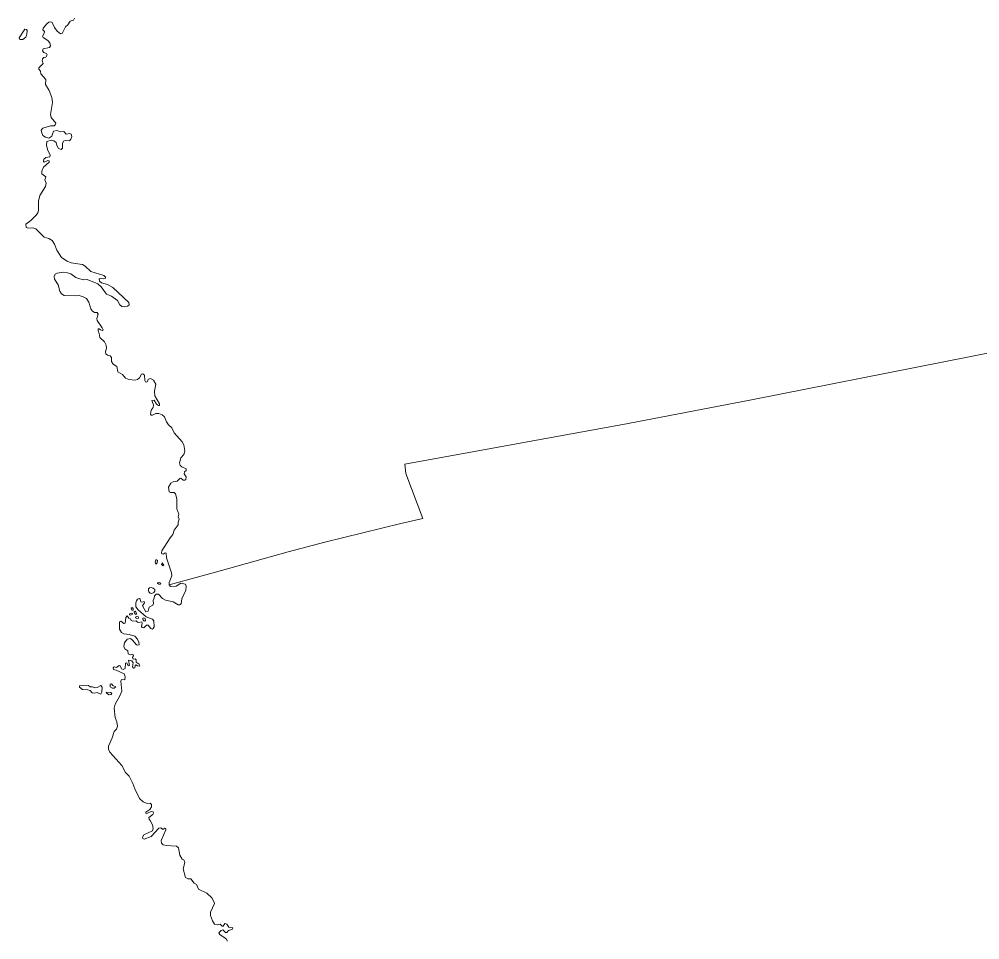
# Model space of a CAD drawing. Extents: x 369010 to 739155, y 6377141 to 6616555.
# Drawn here: x 527480 to 532133, y 6443466 to 6447924 of the extents above; entities that cross this region are included whole.
import ezdxf

# ---------------------------------------------------------------- set-up
doc = ezdxf.new("R2010")
doc.units = 0
doc.header["$LTSCALE"] = 40
doc.layers.add('1', color=7, linetype='Continuous', lineweight=13)

msp = doc.modelspace()

# ---------------------------------------------------------------- linework, layer by layer
at = {"layer": '1'}
for points in [[(532697.47, 6448105.63), (532933.81, 6447851.25), (532871.91, 6447613.42), (532803.72, 6447310.55), (532956.48, 6447105.98), (532890.94, 6446449.76), (531028.03, 6446080.19), (530429.56, 6445966.16), (529348.33, 6445769.7), (529353.46, 6445724.36), (529434.89, 6445507.05), (529328.47, 6445481.73), (528960.22, 6445391.03), (528783.13, 6445345.35), (528419.02, 6445243.73), (528205.69, 6445184.48)], [(531028.03, 6446080.19), (532890.94, 6446449.76), (532956.48, 6447105.98), (532803.72, 6447310.55), (532871.91, 6447613.42), (532933.81, 6447851.25), (532697.47, 6448105.63)], [(527748.07, 6447929.86), (527743.1, 6447919.1), (527727.22, 6447914.97), (527714.97, 6447897.42), (527703.38, 6447886.83), (527687.99, 6447854.23), (527679.88, 6447853.56), (527663.99, 6447866.8), (527649.93, 6447883.52), (527639.99, 6447908.68), (527632.88, 6447911.49), (527623.44, 6447910.17), (527613.18, 6447901.89), (527595.47, 6447881.37), (527594.32, 6447872.1), (527602.59, 6447865.15), (527601.1, 6447855.88), (527592.66, 6447842.48), (527595.64, 6447835.19), (527618.48, 6447820.3), (527627.58, 6447809.54), (527630.4, 6447794.81), (527625.93, 6447786.37), (527595.47, 6447781.4), (527592.83, 6447771.47), (527598.78, 6447762.37), (527611.53, 6447757.57), (527614.34, 6447751.45), (527608.22, 6447740.19), (527598.78, 6447739.2), (527591.67, 6447732.42), (527590.34, 6447722.98), (527595.64, 6447708.91), (527574.29, 6447689.38), (527575.45, 6447681.94), (527582.9, 6447672.17), (527584.55, 6447660.26), (527608.88, 6447632.45), (527606.73, 6447608.45), (527625.1, 6447579.49), (527637.84, 6447544.57), (527640.49, 6447521.07), (527631.72, 6447462.64), (527634.37, 6447448.91), (527656.55, 6447420.94), (527654.56, 6447412.66), (527648.93, 6447407.2), (527631.55, 6447407.2), (527594.81, 6447396.11), (527586.7, 6447387.01), (527586.87, 6447378.9), (527593.49, 6447361.36), (527606.56, 6447352.91), (527623.44, 6447348.45), (527638.01, 6447357.22), (527645.95, 6447382.21), (527663.17, 6447385.19), (527678.23, 6447379.23), (527696.27, 6447379.73), (527706.69, 6447367.98), (527724.57, 6447371.12), (527730.69, 6447367.64), (527734.33, 6447356.06), (527730.03, 6447343.15), (527722.75, 6447335.54), (527702.56, 6447337.36), (527694.61, 6447333.05), (527689.98, 6447321.97), (527688.65, 6447299.29), (527682.36, 6447293.17), (527670.61, 6447298.3), (527662.17, 6447312.2), (527658.37, 6447326.93), (527647.94, 6447334.54), (527634.7, 6447338.02), (527614.18, 6447332.39), (527612.02, 6447314.02), (527616.49, 6447293.17), (527629.4, 6447266.02), (527627.42, 6447257.25), (527607.89, 6447254.11)], [(527607.89, 6447254.11), (527599.45, 6447247.16), (527597.13, 6447235.74), (527600.27, 6447231.43), (527618.31, 6447240.21), (527624.6, 6447238.05), (527624.6, 6447231.43), (527597.79, 6447207.27), (527589.19, 6447188.4), (527589.85, 6447175.33), (527607.89, 6447160.6), (527604.08, 6447146.37), (527610.37, 6447129.98), (527606.73, 6447113.43), (527579.42, 6447071.23), (527573.79, 6447043.75), (527573.13, 6446997.08), (527569.66, 6446985.83), (527562.37, 6446974.41), (527535.89, 6446949.42), (527512.23, 6446932.2), (527512.89, 6446915.16), (527523.31, 6446911.68), (527545, 6446913.5), (527559.56, 6446908.54), (527599.94, 6446868.32), (527622.95, 6446861.7), (527639, 6446851.93), (527650.09, 6446835.22), (527662.01, 6446805.26), (527685.18, 6446769.68), (527712.15, 6446752.63), (527730.86, 6446745.02), (527786.3, 6446736.25), (527799.04, 6446728.63), (527825.86, 6446702.48), (527889.24, 6446682.62), (527896.86, 6446675.67), (527897.35, 6446669.88), (527890.4, 6446667.07), (527871.54, 6446669.05), (527866.57, 6446666.07), (527869.38, 6446655.81), (527878.82, 6446647.87), (527907.12, 6446639.1), (527933.93, 6446625.69), (528011.39, 6446552.54), (528012.71, 6446541.78), (528003.94, 6446534.5), (527990.37, 6446531.68), (527977.13, 6446533.67), (527967.86, 6446541.45), (527956.27, 6446561.47), (527926.65, 6446582.82), (527902.65, 6446592.59), (527876.17, 6446627.68), (527859.95, 6446642.41), (527808.64, 6446663.26), (527792.59, 6446662.43), (527766.27, 6446668.06), (527754.36, 6446673.02), (527730.03, 6446691.06), (527714.31, 6446696.19), (527692.46, 6446699.34), (527663.83, 6446694.54), (527653.73, 6446689.74), (527648.6, 6446678.49), (527651.25, 6446664.58), (527668.46, 6446638.1), (527676.41, 6446607.48), (527685.18, 6446594.24), (527697.92, 6446586.96), (527756.84, 6446583.82), (527770.08, 6446585.64), (527789.11, 6446580.34), (527805.5, 6446571.24), (527816.42, 6446553.53), (527826.02, 6446522.25), (527833.8, 6446511.16), (527844.89, 6446503.71), (527856.64, 6446504.21), (527861.6, 6446495.11), (527855.65, 6446475.58), (527856.81, 6446465.81), (527882.13, 6446430.4), (527885.6, 6446419.47), (527881.8, 6446417.15), (527873.85, 6446419.14), (527867.56, 6446425.1), (527862.27, 6446424.11), (527861.6, 6446415.67), (527867.56, 6446402.76), (527869.88, 6446382.23), (527892.55, 6446361.38), (527900.66, 6446345), (527902.32, 6446331.75), (527897.52, 6446313.05), (527899.17, 6446302.96), (527906.79, 6446297.33), (527920.36, 6446294.19)], [(527920.36, 6446294.19), (527927.48, 6446285.25), (527927.31, 6446266.71), (527935.09, 6446253.47), (527951.8, 6446243.04), (527957.76, 6446216.56), (527980.6, 6446203.65), (527995, 6446185.95), (528010.56, 6446179.66), (528041.18, 6446176.84), (528053.09, 6446178.99), (528062.53, 6446187.1), (528071.96, 6446205.14), (528078.91, 6446207.63), (528086.19, 6446199.85), (528088.18, 6446175.19), (528091.32, 6446168.9), (528097.61, 6446166.91), (528105.23, 6446181.15), (528115.49, 6446183.79), (528130.38, 6446176.51), (528141.14, 6446156.65), (528135.51, 6446122.89), (528137.33, 6446100.38), (528159.68, 6446061.32), (528159.35, 6446053.38), (528153.72, 6446052.72), (528144.95, 6446059.34), (528133.86, 6446079.03), (528122.44, 6446078.04), (528130.38, 6446056.52), (528127.9, 6446043.61), (528118.47, 6446030.37), (528116.15, 6446012.33), (528119.63, 6446006.7), (528125.42, 6446006.04), (528141.8, 6446014.65), (528155.71, 6446013.99), (528172.42, 6446008.03), (528183.01, 6445999.09), (528192.78, 6445974.6), (528202.87, 6445959.7), (528219.09, 6445945.14), (528230.35, 6445920.64), (528269.57, 6445877.61), (528276.52, 6445863.21), (528282.48, 6445834.08), (528277.68, 6445816.38), (528262.62, 6445800.65), (528256.5, 6445776.65), (528259.48, 6445763.75), (528267.59, 6445756.46), (528288.11, 6445747.03), (528288.77, 6445738.75), (528280.16, 6445731.64), (528279.34, 6445723.03), (528288.77, 6445707.97), (528286.62, 6445695.23), (528281.49, 6445691.42), (528273.88, 6445692.08), (528262.62, 6445701.02), (528257.49, 6445699.36), (528244.58, 6445686.45), (528225.05, 6445683.97), (528214.62, 6445676.69), (528202.87, 6445657.66), (528206.68, 6445635.64), (528212.97, 6445632.5), (528231.01, 6445631.51), (528236.97, 6445625.55), (528243.26, 6445600.89), (528243.59, 6445553.89), (528252.53, 6445527.07), (528249.38, 6445514.5), (528255.34, 6445502.58), (528249.38, 6445488.02), (528249.38, 6445475.93), (528229.69, 6445450.11), (528223.73, 6445428.93), (528211.15, 6445412.88), (528170.1, 6445349.82), (528168.61, 6445340.72), (528171.1, 6445335.26), (528176.72, 6445333.77), (528187.48, 6445340.39), (528191.95, 6445338.07), (528192.61, 6445315.06), (528217.11, 6445242.9), (528218.27, 6445229), (528205.69, 6445196.07), (528205.69, 6445184.48), (528419.02, 6445243.73), (528783.13, 6445345.35), (528960.22, 6445391.03), (529328.47, 6445481.73), (529434.89, 6445507.05), (529353.46, 6445724.36), (529348.33, 6445769.7), (530429.56, 6445966.16), (531028.03, 6446080.19)], [(528205.69, 6445184.48), (528211.98, 6445177.2), (528239.95, 6445178.52), (528262.79, 6445192.43), (528285.13, 6445189.12), (528289.1, 6445179.02), (528287.12, 6445158.66), (528267.59, 6445117.29), (528264.11, 6445092.63), (528256.5, 6445087.66), (528249.71, 6445088.16), (528225.38, 6445102.06), (528188.48, 6445110.34), (528174.57, 6445118.28), (528155.04, 6445139.96), (528143.62, 6445139.96), (528134.52, 6445132.35), (528133.53, 6445120.43), (528128.56, 6445108.68), (528130.38, 6445094.61), (528126.91, 6445086.34), (528109.2, 6445076.57), (528104.56, 6445057.37), (528092.48, 6445055.06), (528077.42, 6445082.86), (528086.52, 6445098.09), (528084.37, 6445104.05), (528073.95, 6445100.57), (528069.15, 6445103.05), (528066.33, 6445115.63), (528062.2, 6445118.44), (528053.42, 6445116.29), (528047.13, 6445108.35), (528043.99, 6445098.25), (528043.99, 6445079.06), (528056.57, 6445063.33), (528095.46, 6445030.56), (528125.42, 6445019.14), (528131.38, 6445010.54), (528133.2, 6444981.57), (528128.89, 6444973.46), (528123.1, 6444970.82), (528116.81, 6444973.46), (528103.9, 6444989.52), (528095.63, 6444989.19), (528083.05, 6444977.44), (528075.27, 6444979.09), (528071.46, 6444984.06), (528075.77, 6444999.28), (528072.95, 6445006.56), (528058.72, 6445002.43), (528052.43, 6445003.92), (528045.81, 6445011.53), (528029.76, 6445008.72), (528021.81, 6445011.86), (528019, 6445020.96), (528010.89, 6445024.44), (528001.95, 6445035.2), (527996.33, 6445027.42), (527993.51, 6444999.61), (527987.22, 6444997.63), (527972, 6445009.05), (527965.04, 6445006.23), (527965.71, 6444971.15), (527975.14, 6444955.09), (527986.89, 6444947.48), (528012.71, 6444945.33), (528040.18, 6444936.56), (528053.42, 6444922.32), (528059.71, 6444907.76), (528060.04, 6444893.86), (528054.42, 6444892.37), (528048.13, 6444894.85), (528028.43, 6444917.19), (528018.17, 6444924.47), (528002.95, 6444922.32), (527990.37, 6444904.61), (527986.23, 6444885.75), (527991.36, 6444874.66), (528005.76, 6444864.89), (528007.74, 6444851.32), (528017.51, 6444846.85), (528030.75, 6444849.34), (528033.56, 6444842.05), (528027.94, 6444834.27), (528031.74, 6444824.51), (528041.84, 6444826), (528046.47, 6444821.86), (528046.8, 6444810.94), (528060.38, 6444800.84), (528063.85, 6444794.22), (528061.7, 6444791.41), (528052.43, 6444792.57), (528044.98, 6444798.19), (528041.51, 6444794.55), (528040.18, 6444783.8), (528033.56, 6444782.14), (528027.94, 6444788.43), (528031.74, 6444808.12), (528024.46, 6444816.9)], [(528024.46, 6444816.9), (528009.57, 6444820.7), (528014.7, 6444795.05), (528008.08, 6444793.56), (528001.12, 6444806.8), (527994.84, 6444806.14), (527992.85, 6444780.65), (527983.42, 6444775.52), (527975.8, 6444777.84), (527968.85, 6444793.23), (527963.89, 6444794.55), (527951.47, 6444784.62), (527939.89, 6444788.1), (527934.76, 6444782.47), (527936.08, 6444774.86), (527949.98, 6444772.38), (527987.55, 6444753.51), (527992.52, 6444739.28), (527991.36, 6444725.37), (527975.14, 6444726.03), (527971.5, 6444718.09), (527976.13, 6444670.76), (527967.36, 6444648.08), (527944.85, 6444607.04), (527939.89, 6444587.84), (527944.36, 6444541.99), (527953.13, 6444522.47), (527955.45, 6444501.45), (527951.31, 6444486.22), (527939.72, 6444475.13), (527930.62, 6444444.35), (527911.92, 6444404.46), (527911.92, 6444389.07), (527919.2, 6444374.17), (527977.13, 6444310.12), (527994.84, 6444277.02), (528011.55, 6444259.31), (528030.75, 6444223.73), (528039.52, 6444197.25), (528062.53, 6444150.25), (528079.9, 6444133.86), (528100.1, 6444126.25), (528113.67, 6444128.07), (528119.96, 6444120.79), (528120.62, 6444110.53), (528112.84, 6444096.95), (528093.48, 6444084.54), (528092.65, 6444079.58), (528097.94, 6444077.59), (528119.63, 6444087.02), (528127.9, 6444085.2), (528129.72, 6444079.91), (528127.57, 6444073.45), (528107.71, 6444057.73), (528109.03, 6444049.62), (528114.66, 6444044.16), (528124.76, 6444023.31), (528128.23, 6444004.44), (528124.76, 6443993.35), (528083.05, 6443974.81), (528077.09, 6443963.72), (528078.75, 6443956.11), (528084.7, 6443953.3), (528119.63, 6443965.88), (528156.37, 6444007.25), (528165.8, 6444007.91), (528174.9, 6443999.97), (528184.67, 6444006.59), (528189.8, 6444005.43), (528189.8, 6443998.15), (528167.62, 6443946.35), (528168.61, 6443934.76), (528177.39, 6443926.15), (528191.29, 6443922.35), (528241.11, 6443919.2), (528250.54, 6443911.59), (528257.82, 6443876.01), (528269.57, 6443857.47), (528276.85, 6443853.33), (528282.15, 6443840.42), (528274.21, 6443809.8), (528285.96, 6443767.77), (528296.38, 6443761.81), (528310.95, 6443760.82), (528327.33, 6443740.62), (528337.76, 6443734), (528347.86, 6443711.33), (528388.24, 6443691.47), (528412.73, 6443669.95), (528423.16, 6443651.91), (528425.15, 6443641.65), (528407.11, 6443599.61), (528406.77, 6443583.89), (528416.21, 6443557.91), (528425.64, 6443542.52), (528440.54, 6443539.04), (528452.45, 6443541.52), (528462.88, 6443532.42), (528468.01, 6443532.09), (528475.46, 6443544.34)], [(528475.46, 6443544.34), (528486.22, 6443541.85), (528494.82, 6443526.79), (528514.35, 6443524.14), (528513.69, 6443517.19), (528493.5, 6443510.57), (528486.22, 6443500.81), (528478.93, 6443500.81), (528466.36, 6443514.38), (528458.25, 6443510.9), (528447.49, 6443499.98), (528451.96, 6443492.04), (528482.74, 6443470.19), (528488.86, 6443459.6)]]:
    msp.add_lwpolyline(points, dxfattribs=at)
for points in [[(527507.1, 6447876.07), (527479.62, 6447834.37), (527483.26, 6447826.42), (527496.67, 6447825.92), (527511.4, 6447836.52), (527516.86, 6447851.41), (527517.69, 6447868.79), (527514.21, 6447874.91)], [(528144.95, 6445306.95), (528141.14, 6445305.96), (528137.67, 6445294.87), (528142.13, 6445285.77), (528148.42, 6445291.73), (528149.09, 6445303.64)], [(528175.57, 6445277.83), (528179.54, 6445280.14), (528172.75, 6445291.4), (528168.61, 6445285.44)], [(528155.71, 6445197.72), (528151.07, 6445197.06), (528149.09, 6445192.59), (528155.71, 6445189.12), (528163.65, 6445189.12), (528165.64, 6445192.43)], [(528121.94, 6445143.44), (528131.05, 6445147.57), (528136.01, 6445154.19), (528136.01, 6445162.14), (528129.39, 6445168.43), (528119.29, 6445171.9), (528111.52, 6445170.25), (528106.05, 6445165.28), (528105.72, 6445158.83), (528107.05, 6445151.38), (528114, 6445145.09)], [(528026.78, 6445075.25), (528022.64, 6445072.43), (528025.78, 6445062.67), (528030.92, 6445062.67), (528031.74, 6445070.95)], [(528044.98, 6445042.15), (528047.3, 6445046.62), (528045.31, 6445055.06), (528040.68, 6445058.2), (528036.87, 6445056.71), (528036.54, 6445052.24), (528040.02, 6445044.13)], [(528023.63, 6445048.44), (528013.87, 6445044.13), (528013.54, 6445040.33), (528019.5, 6445038.67), (528027.11, 6445042.15), (528028.27, 6445045.95)], [(528054.58, 6445032.71), (528045.31, 6445030.56), (528043.49, 6445025.43), (528048.79, 6445021.96), (528058.55, 6445024.44)], [(528088.01, 6445009.05), (528092.15, 6445013.85), (528089.17, 6445021.63), (528083.55, 6445026.09), (528079.08, 6445023.28), (528078.58, 6445017.82), (528082.88, 6445010.87)], [(527874.68, 6444697.07), (527857.63, 6444687.8), (527845.72, 6444685.98), (527834.3, 6444691.61), (527823.87, 6444691.61), (527815.43, 6444698.23), (527771.24, 6444696.08), (527771.24, 6444690.29), (527786.13, 6444678.7), (527812.62, 6444675.89), (527822.71, 6444673.07), (527832.81, 6444662.65), (527842.24, 6444660.66), (527857.14, 6444663.81), (527875.67, 6444656.03), (527879.48, 6444664.8), (527881.3, 6444689.13)], [(527932.28, 6444684.33), (527938.9, 6444684.99), (527947.17, 6444690.95), (527933.93, 6444697.57), (527926.32, 6444706.17), (527919.7, 6444704.19), (527920.36, 6444691.94)], [(527916.22, 6444651.89), (527925.32, 6444653.71), (527928.14, 6444658.18), (527924.17, 6444663.47), (527900.17, 6444664.8), (527902.65, 6444660)]]:
    msp.add_lwpolyline(points, close=True, dxfattribs=at)

doc.saveas('drawing.dxf')
